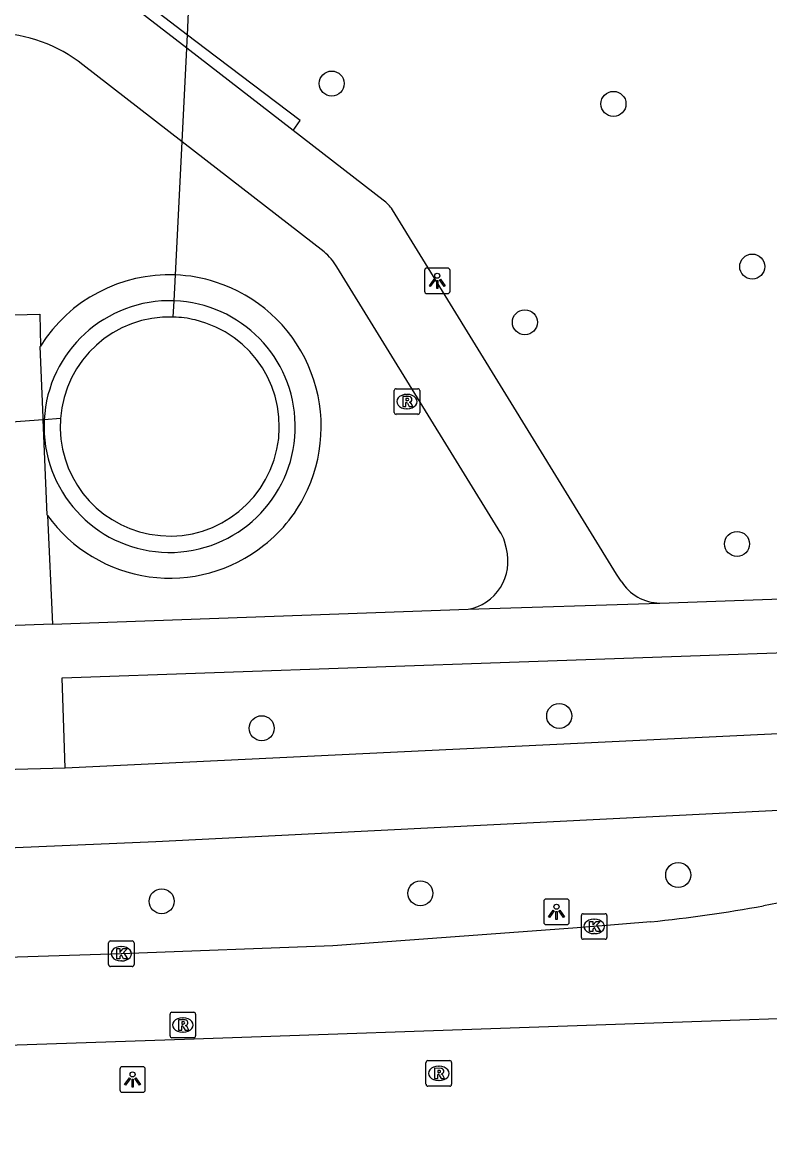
# Model space of a CAD drawing. Extents: x 160077 to 160945, y 386481 to 387498.
# Drawn here: x 160884.28 to 160913.52, y 386486.14 to 386529.63 of the extents above; entities that cross this region are included whole.
import ezdxf

# ---------------------------------------------------------------- set-up
doc = ezdxf.new("R2010")
doc.units = 0
for name, color, linetype in [('IMGEO_Boom', 7, 'Continuous'), ('IMGEO_Duiker', 7, 'Continuous'), ('IMGEO_Fietspad_gesloten', 7, 'Continuous'), ('IMGEO_Haag', 7, 'Continuous'), ('IMGEO_Kolk', 7, 'Continuous'), ('IMGEO_Lichtpunt', 7, 'Continuous'), ('IMGEO_Muur', 7, 'Continuous'), ('IMGEO_Rijbaan_regionaal_gesloten', 7, 'Continuous'), ('IMGEO_Rioolput', 7, 'Continuous'), ('IMGEO_Voetpad_halfverhard', 7, 'Continuous'), ('IMGEO_Voetpad_open', 7, 'Continuous')]:
    doc.layers.add(name, color=color, linetype=linetype)

msp = doc.modelspace()

# ---------------------------------------------------------------- linework, layer by layer
at = {"layer": 'IMGEO_Boom'}
for centre in [(160896.382, 386527.236), (160907.405, 386526.44), (160912.831, 386520.074), (160903.937, 386517.893), (160912.237, 386509.218), (160905.28, 386502.489), (160893.643, 386502.008), (160909.935, 386496.263), (160889.73, 386495.236), (160899.852, 386495.548)]:
    msp.add_circle(centre, 0.489, dxfattribs=at)
at = {"layer": 'IMGEO_Duiker'}
for points in [[(160890.185, 386518.098), (160890.217, 386518.733), (160890.268, 386519.746), (160890.529, 386524.958), (160890.713, 386528.624), (160890.727, 386528.908), (160890.738, 386529.134), (160890.783, 386530.027), (160890.869, 386531.743), (160890.873, 386531.814)], [(160885.771, 386514.123), (160885.134, 386514.077), (160885.093, 386514.074), (160881.191, 386513.791), (160855.293, 386511.918), (160854.661, 386511.873)]]:
    msp.add_lwpolyline(points, dxfattribs=at)
at = {"layer": 'IMGEO_Fietspad_gesloten'}
for points in [[(160914.399, 386501.812), (160885.952, 386500.445)], [(160885.952, 386500.445), (160883.531, 386500.38)], [(160708.775, 386490.836), (160716.709, 386491.225), (160719.493, 386491.242), (160761.157, 386492.764), (160805.753, 386494.317), (160838.485, 386495.507), (160851.372, 386496.133), (160857.617, 386496.34), (160877.287, 386497.058), (160889.501, 386497.575), (160915.942, 386498.909), (160917.075, 386498.989), (160918.332, 386499.173), (160919.312, 386499.487)]]:
    msp.add_lwpolyline(points, dxfattribs=at)
at = {"layer": 'IMGEO_Haag'}
msp.add_lwpolyline([(160894.88, 386525.397), (160895.145, 386525.79), (160891.44, 386528.592), (160890.738, 386529.134), (160888.582, 386530.799)], dxfattribs=at)
at = {"layer": 'IMGEO_Kolk'}
for p, q in [((160906.224, 386494.75), (160907.076, 386494.75)), ((160906.149, 386493.824), (160906.149, 386494.676)), ((160906.637, 386494.53), (160906.662, 386494.53)), ((160907.15, 386494.676), (160907.15, 386493.824)), ((160906.66, 386493.97), (160906.635, 386493.97)), ((160887.65, 386492.756), (160887.65, 386493.608)), ((160887.725, 386493.682), (160888.577, 386493.682)), ((160888.138, 386493.462), (160888.163, 386493.462)), ((160888.651, 386493.608), (160888.651, 386492.756)), ((160907.076, 386493.75), (160906.224, 386493.75)), ((160888.577, 386492.682), (160887.725, 386492.682)), ((160888.161, 386492.902), (160888.136, 386492.902))]:
    msp.add_line(p, q, dxfattribs=at)
for points in [[(160906.224, 386494.75), (160907.076, 386494.75)], [(160906.149, 386493.824), (160906.149, 386494.676)], [(160906.47, 386494.45), (160906.593, 386494.45), (160906.593, 386494.299), (160906.723, 386494.45), (160906.887, 386494.45), (160906.741, 386494.299), (160906.894, 386494.05), (160906.742, 386494.05), (160906.657, 386494.214), (160906.593, 386494.147), (160906.593, 386494.05), (160906.47, 386494.05), (160906.47, 386494.45)], [(160907.15, 386494.676), (160907.15, 386493.824)], [(160887.65, 386492.756), (160887.65, 386493.608)], [(160887.725, 386493.682), (160888.577, 386493.682)], [(160888.651, 386493.608), (160888.651, 386492.756)], [(160907.076, 386493.75), (160906.224, 386493.75)], [(160887.971, 386493.382), (160888.094, 386493.382), (160888.094, 386493.231), (160888.224, 386493.382), (160888.388, 386493.382), (160888.242, 386493.231), (160888.395, 386492.982), (160888.243, 386492.982), (160888.158, 386493.146), (160888.094, 386493.079), (160888.094, 386492.982), (160887.971, 386492.982), (160887.971, 386493.382)], [(160888.577, 386492.682), (160887.725, 386492.682)]]:
    msp.add_lwpolyline(points, dxfattribs=at)
for centre, start, end in [((160906.226, 386494.674), 91.552, 178.448), ((160906.226, 386494.674), 91.552, 178.448), ((160907.074, 386494.674), 1.552, 88.448), ((160907.074, 386494.674), 1.552, 88.448), ((160887.727, 386493.606), 91.552, 178.448), ((160887.727, 386493.606), 91.552, 178.448), ((160888.575, 386493.606), 1.552, 88.448), ((160888.575, 386493.606), 1.552, 88.448), ((160906.226, 386493.826), 181.552, 268.448), ((160906.226, 386493.826), 181.552, 268.448), ((160907.074, 386493.826), 271.552, 358.448), ((160907.074, 386493.826), 271.552, 358.448), ((160887.727, 386492.758), 181.552, 268.448), ((160887.727, 386492.758), 181.552, 268.448), ((160888.575, 386492.758), 271.552, 358.448), ((160888.575, 386492.758), 271.552, 358.448)]:
    msp.add_arc(centre, 0.0765, start, end, dxfattribs=at)
for centre, major_axis, ratio, start_param, end_param in [((160906.636, 386494.25), (-0.387, 0.002), 0.722429, 4.712389, 7.853982), ((160906.661, 386494.25), (-0.39, 0.002), 0.717154, 1.570796, 4.712389), ((160888.137, 386493.182), (-0.387, 0.002), 0.722429, 4.712389, 7.853982), ((160888.162, 386493.182), (-0.39, 0.002), 0.717154, 1.570796, 4.712389)]:
    msp.add_ellipse(centre, major_axis=major_axis, ratio=ratio, start_param=start_param, end_param=end_param, dxfattribs=at)
at = {"layer": 'IMGEO_Lichtpunt'}
for p, q in [((160900.916, 386520.012), (160900.108, 386520.012)), ((160900.916, 386520.012), (160900.108, 386520.012)), ((160900.014, 386519.917), (160900.014, 386519.11)), ((160900.014, 386519.917), (160900.014, 386519.11)), ((160901.01, 386519.11), (160901.01, 386519.917)), ((160901.01, 386519.11), (160901.01, 386519.917)), ((160900.108, 386519.016), (160900.916, 386519.016)), ((160900.108, 386519.016), (160900.916, 386519.016)), ((160904.677, 386495.225), (160904.677, 386494.418)), ((160904.677, 386495.225), (160904.677, 386494.418)), ((160905.579, 386495.32), (160904.771, 386495.32)), ((160905.579, 386495.32), (160904.771, 386495.32)), ((160905.673, 386494.418), (160905.673, 386495.225)), ((160905.673, 386494.418), (160905.673, 386495.225)), ((160904.771, 386494.324), (160905.579, 386494.324)), ((160904.771, 386494.324), (160905.579, 386494.324)), ((160888.094, 386488.665), (160888.094, 386487.858)), ((160888.094, 386488.665), (160888.094, 386487.858)), ((160888.996, 386488.76), (160888.188, 386488.76)), ((160888.996, 386488.76), (160888.188, 386488.76)), ((160889.09, 386487.858), (160889.09, 386488.665)), ((160889.09, 386487.858), (160889.09, 386488.665)), ((160888.188, 386487.764), (160888.996, 386487.764)), ((160888.188, 386487.764), (160888.996, 386487.764))]:
    msp.add_line(p, q, dxfattribs=at)
for points in [[(160900.388, 386519.581), (160900.427, 386519.553), (160900.239, 386519.291), (160900.201, 386519.318), (160900.388, 386519.581)], [(160900.6, 386519.553), (160900.638, 386519.58), (160900.825, 386519.318), (160900.786, 386519.29), (160900.6, 386519.553)], [(160900.49, 386519.533), (160900.537, 386519.533), (160900.537, 386519.211), (160900.49, 386519.211), (160900.49, 386519.533)], [(160905.051, 386494.889), (160905.09, 386494.861), (160904.902, 386494.599), (160904.864, 386494.626), (160905.051, 386494.889)], [(160905.153, 386494.841), (160905.2, 386494.841), (160905.2, 386494.519), (160905.153, 386494.519), (160905.153, 386494.841)], [(160905.263, 386494.861), (160905.301, 386494.888), (160905.488, 386494.626), (160905.449, 386494.598), (160905.263, 386494.861)], [(160888.468, 386488.329), (160888.507, 386488.301), (160888.319, 386488.039), (160888.281, 386488.066), (160888.468, 386488.329)], [(160888.57, 386488.281), (160888.617, 386488.281), (160888.617, 386487.959), (160888.57, 386487.959), (160888.57, 386488.281)], [(160888.68, 386488.301), (160888.718, 386488.328), (160888.905, 386488.066), (160888.866, 386488.038), (160888.68, 386488.301)]]:
    msp.add_lwpolyline(points, dxfattribs=at)
for centre in [(160900.513, 386519.715), (160905.176, 386495.023), (160888.593, 386488.463)]:
    msp.add_circle(centre, 0.0994, dxfattribs=at)
for centre, start, end in [((160900.108, 386519.917), 90, 180), ((160900.108, 386519.917), 90, 180), ((160900.916, 386519.917), 0, 90), ((160900.916, 386519.917), 0, 90), ((160900.108, 386519.11), 180, 270), ((160900.108, 386519.11), 180, 270), ((160900.916, 386519.11), 270, 0), ((160900.916, 386519.11), 270, 360), ((160904.771, 386495.225), 90, 180), ((160904.771, 386495.225), 90, 180), ((160905.579, 386495.225), 0, 90), ((160905.579, 386495.225), 0, 90), ((160904.771, 386494.418), 180, 270), ((160904.771, 386494.418), 180, 270), ((160905.579, 386494.418), 270, 0), ((160905.579, 386494.418), 270, 360), ((160888.188, 386488.665), 90, 180), ((160888.188, 386488.665), 90, 180), ((160888.996, 386488.665), 0, 90), ((160888.996, 386488.665), 0, 90), ((160888.188, 386487.858), 180, 270), ((160888.188, 386487.858), 180, 270), ((160888.996, 386487.858), 270, 0), ((160888.996, 386487.858), 270, 360)]:
    msp.add_arc(centre, 0.0946, start, end, dxfattribs=at)
at = {"layer": 'IMGEO_Muur'}
for centre, radius, start, end in [((160890.045, 386513.818), 4.918, 87.9952, 176.9838), ((160890.04, 386513.824), 4.912, 0.812, 87.9312), ((160890.042, 386513.818), 4.282, 88.0874, 175.9214), ((160890.046, 386513.815), 4.286, 259.416, 76.6186), ((160890.059, 386513.907), 4.193, 76.4975, 88.278), ((160890.227, 386513.828), 5.099, 177.2023, 183.4194), ((160890.041, 386513.798), 4.911, 183.199, 1.1192), ((160890.045, 386513.814), 4.285, 175.8662, 259.435)]:
    msp.add_arc(centre, radius, start, end, dxfattribs=at)
at = {"layer": 'IMGEO_Rijbaan_regionaal_gesloten'}
for points in [[(160919.435, 386496.503), (160917.986, 386496.09), (160915.803, 386495.564), (160913.822, 386495.161), (160913.547, 386495.109), (160913.272, 386495.059)], [(160908.865, 386494.432), (160906.65, 386494.25), (160905.808, 386494.187), (160896.42, 386493.486), (160888.151, 386493.182), (160866.651, 386492.485), (160859.576, 386492.237), (160859.228, 386492.225), (160848.147, 386491.879), (160842.714, 386491.684), (160825.789, 386491.128), (160802.415, 386490.254), (160779.092, 386489.478), (160766.704, 386488.877), (160750.669, 386488.317), (160736.667, 386487.78), (160721.654, 386487.302), (160709.667, 386486.839), (160705.652, 386486.799)], [(160781.3, 386486.138), (160786.255, 386486.292), (160806.81, 386486.983), (160838.39, 386488.067), (160863.673, 386488.929), (160890.629, 386489.839), (160920.587, 386490.878)]]:
    msp.add_lwpolyline(points, dxfattribs=at)
msp.add_arc((160902.75, 386553.216), 59.102, 275.93914, 280.25553, dxfattribs=at)
at = {"layer": 'IMGEO_Rioolput'}
for p, q in [((160898.825, 386514.365), (160898.825, 386515.217)), ((160898.9, 386515.291), (160899.752, 386515.291)), ((160899.826, 386515.217), (160899.826, 386514.365)), ((160899.313, 386515.071), (160899.338, 386515.071)), ((160899.336, 386514.511), (160899.311, 386514.511)), ((160899.752, 386514.291), (160898.9, 386514.291)), ((160890.132, 386490.895), (160890.984, 386490.895)), ((160890.057, 386489.969), (160890.057, 386490.821)), ((160890.545, 386490.675), (160890.57, 386490.675)), ((160891.058, 386490.821), (160891.058, 386489.969)), ((160890.568, 386490.115), (160890.543, 386490.115)), ((160890.984, 386489.895), (160890.132, 386489.895)), ((160900.07, 386488.074), (160900.07, 386488.926)), ((160900.145, 386489), (160900.997, 386489)), ((160900.558, 386488.78), (160900.583, 386488.78)), ((160901.071, 386488.926), (160901.071, 386488.074)), ((160900.581, 386488.22), (160900.556, 386488.22)), ((160900.997, 386488), (160900.145, 386488))]:
    msp.add_line(p, q, dxfattribs=at)
for points in [[(160898.825, 386514.365), (160898.825, 386515.217)], [(160898.9, 386515.291), (160899.752, 386515.291)], [(160899.826, 386515.217), (160899.826, 386514.365)], [(160899.414, 386514.989), (160899.162, 386514.991), (160899.162, 386514.591)], [(160899.162, 386514.591), (160899.286, 386514.591), (160899.286, 386514.753), (160899.297, 386514.753)], [(160899.34, 386514.91), (160899.286, 386514.91), (160899.286, 386514.829)], [(160899.286, 386514.829), (160899.338, 386514.829)], [(160899.344, 386514.724), (160899.415, 386514.591), (160899.555, 386514.591), (160899.49, 386514.717)], [(160899.752, 386514.291), (160898.9, 386514.291)], [(160890.132, 386490.895), (160890.984, 386490.895)], [(160890.057, 386489.969), (160890.057, 386490.821)], [(160890.646, 386490.593), (160890.394, 386490.595), (160890.394, 386490.195)], [(160890.572, 386490.514), (160890.518, 386490.514), (160890.518, 386490.433)], [(160890.518, 386490.433), (160890.57, 386490.433)], [(160891.058, 386490.821), (160891.058, 386489.969)], [(160890.394, 386490.195), (160890.518, 386490.195), (160890.518, 386490.357), (160890.529, 386490.357)], [(160890.576, 386490.328), (160890.647, 386490.195), (160890.787, 386490.195), (160890.722, 386490.321)], [(160890.984, 386489.895), (160890.132, 386489.895)], [(160900.07, 386488.074), (160900.07, 386488.926)], [(160900.145, 386489), (160900.997, 386489)], [(160900.659, 386488.698), (160900.407, 386488.7), (160900.407, 386488.3)], [(160901.071, 386488.926), (160901.071, 386488.074)], [(160900.407, 386488.3), (160900.531, 386488.3), (160900.531, 386488.462), (160900.542, 386488.462)], [(160900.585, 386488.619), (160900.531, 386488.619), (160900.531, 386488.538)], [(160900.531, 386488.538), (160900.583, 386488.538)], [(160900.589, 386488.433), (160900.66, 386488.3), (160900.8, 386488.3), (160900.735, 386488.426)], [(160900.997, 386488), (160900.145, 386488)]]:
    msp.add_lwpolyline(points, dxfattribs=at)
for centre, radius, start, end in [((160898.902, 386515.215), 0.0765, 91.552, 178.448), ((160898.902, 386515.215), 0.0765, 91.552, 178.448), ((160899.75, 386515.215), 0.0765, 1.552, 88.448), ((160899.75, 386515.215), 0.0765, 1.552, 88.448), ((160899.296, 386514.7), 0.0533, 26.0293, 88.6989), ((160899.322, 386515.018), 0.19, 274.7715, 282.9687), ((160899.346, 386514.814), 0.0964, 77.0061, 93.1865), ((160899.36, 386514.871), 0.0378, 276.6634, 79.6772), ((160899.413, 386514.879), 0.109, 350.3612, 89.416), ((160899.411, 386514.879), 0.112, 277.5842, 350.9817), ((160899.395, 386514.664), 0.108, 29.5134, 73.7905), ((160898.902, 386514.367), 0.0765, 181.552, 268.448), ((160898.902, 386514.367), 0.0765, 181.552, 268.448), ((160899.75, 386514.367), 0.0765, 271.552, 358.448), ((160899.75, 386514.367), 0.0765, 271.552, 358.448), ((160890.134, 386490.819), 0.0765, 91.552, 178.448), ((160890.134, 386490.819), 0.0765, 91.552, 178.448), ((160890.982, 386490.819), 0.0765, 1.552, 88.448), ((160890.982, 386490.819), 0.0765, 1.552, 88.448), ((160890.554, 386490.622), 0.19, 274.7715, 282.9687), ((160890.578, 386490.418), 0.0964, 77.0061, 93.1865), ((160890.592, 386490.475), 0.0378, 276.6634, 79.6772), ((160890.645, 386490.483), 0.109, 350.3612, 89.416), ((160890.643, 386490.483), 0.112, 277.5842, 350.9817), ((160890.134, 386489.971), 0.0765, 181.552, 268.448), ((160890.134, 386489.971), 0.0765, 181.552, 268.448), ((160890.528, 386490.304), 0.0533, 26.0293, 88.6989), ((160890.627, 386490.268), 0.108, 29.5134, 73.7905), ((160890.982, 386489.971), 0.0765, 271.552, 358.448), ((160890.982, 386489.971), 0.0765, 271.552, 358.448), ((160900.147, 386488.924), 0.0765, 91.552, 178.448), ((160900.147, 386488.924), 0.0765, 91.552, 178.448), ((160900.658, 386488.588), 0.109, 350.3612, 89.416), ((160900.995, 386488.924), 0.0765, 1.552, 88.448), ((160900.995, 386488.924), 0.0765, 1.552, 88.448), ((160900.541, 386488.409), 0.0533, 26.0293, 88.6989), ((160900.567, 386488.727), 0.19, 274.7715, 282.9687), ((160900.591, 386488.523), 0.0964, 77.0061, 93.1865), ((160900.605, 386488.58), 0.0378, 276.6634, 79.6772), ((160900.656, 386488.588), 0.112, 277.5842, 350.9817), ((160900.64, 386488.373), 0.108, 29.5134, 73.7905), ((160900.147, 386488.076), 0.0765, 181.552, 268.448), ((160900.147, 386488.076), 0.0765, 181.552, 268.448), ((160900.995, 386488.076), 0.0765, 271.552, 358.448), ((160900.995, 386488.076), 0.0765, 271.552, 358.448)]:
    msp.add_arc(centre, radius, start, end, dxfattribs=at)
for centre, major_axis, ratio, start_param, end_param in [((160899.312, 386514.791), (-0.387, 0.002), 0.722429, 4.712389, 7.853982), ((160899.337, 386514.791), (-0.39, 0.002), 0.717154, 1.570796, 4.712389), ((160890.544, 386490.395), (-0.387, 0.002), 0.722429, 4.712389, 7.853982), ((160890.569, 386490.395), (-0.39, 0.002), 0.717154, 1.570796, 4.712389), ((160900.557, 386488.5), (-0.387, 0.002), 0.722429, 4.712389, 7.853982), ((160900.582, 386488.5), (-0.39, 0.002), 0.717154, 1.570796, 4.712389)]:
    msp.add_ellipse(centre, major_axis=major_axis, ratio=ratio, start_param=start_param, end_param=end_param, dxfattribs=at)
at = {"layer": 'IMGEO_Voetpad_halfverhard'}
for points in [[(160881.506, 386505.937), (160881.191, 386513.791), (160881.018, 386518.103), (160884.962, 386518.215), (160884.99, 386516.964)], [(160885.266, 386510.334), (160885.461, 386506.079)]]:
    msp.add_lwpolyline(points, dxfattribs=at)
at = {"layer": 'IMGEO_Voetpad_open'}
for points in [[(160894.88, 386525.397), (160890.713, 386528.624), (160887.185, 386531.356)], [(160896.082, 386520.644), (160890.529, 386524.958), (160886.651, 386527.971)], [(160898.399, 386522.672), (160894.88, 386525.397)], [(160907.704, 386507.764), (160907.518, 386508.042), (160898.759, 386522.299)], [(160902.999, 386509.647), (160896.585, 386520.061)], [(160885.266, 386510.334), (160885.252, 386510.353), (160885.093, 386514.074), (160885.089, 386514.162), (160884.978, 386516.944), (160884.99, 386516.964)], [(160903.213, 386509.027), (160903.144, 386509.332)], [(160909.22, 386506.905), (160917.611, 386507.199)], [(160885.461, 386506.079), (160901.716, 386506.662)], [(160901.716, 386506.662), (160909.22, 386506.905)], [(160885.461, 386506.079), (160881.506, 386505.937)], [(160885.952, 386500.445), (160885.836, 386503.974), (160915.636, 386505.022), (160916.534, 386504.154), (160918.041, 386504.213)]]:
    msp.add_lwpolyline(points, dxfattribs=at)
for centre, radius, start, end in [((160882.969, 386523.23), 6.003, 52.1643, 87.6797), ((160897.512, 386521.456), 1.505, 34.0691, 53.8988), ((160894.706, 386518.949), 2.183, 30.63, 50.9438), ((160890.029, 386513.802), 5.949, 87.6946, 147.8923), ((160890.021, 386513.76), 5.991, 72.3483, 87.6399), ((160890.024, 386513.805), 5.947, 335.5341, 72.2377), ((160890.224, 386513.675), 5.711, 307.8442, 335.8901), ((160890.052, 386513.768), 5.89, 215.6575, 308.6116), ((160901.222, 386508.638), 2.044, 19.8508, 29.5841), ((160901.377, 386508.533), 1.902, 280.2787, 15.0552), ((160909.252, 386508.728), 1.823, 211.9191, 269.0072)]:
    msp.add_arc(centre, radius, start, end, dxfattribs=at)

doc.saveas('drawing.dxf')
